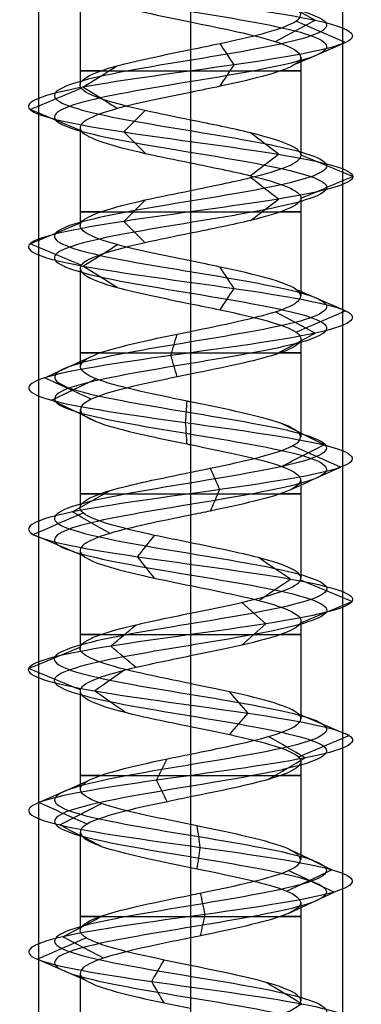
# Model space of a CAD drawing. Header units: millimetres. Extents: x -646 to 654, y -203 to 198.
# Tile 497 of 656: x -79.2 to -73.57, y 106.33 to 122.53. Entities that reach past the tile are written whole.
import ezdxf

# ---------------------------------------------------------------- set-up
doc = ezdxf.new("R2010")
doc.units = ezdxf.units.MM
doc.layers.add('Default', color=7, linetype='Continuous', true_color=0x000000)

msp = doc.modelspace()

# ---------------------------------------------------------------- linework, layer by layer
at = {"layer": 'Default', "color": 9, "true_color": 0xbebcba}
for p, q in [((-78.2, 123.07, 881.322), (-78.2, 121.456, 881.322)), ((-76.384, 122.49, 879.503), (-76.384, 120.876, 879.511)), ((-74.568, 121.91, 881.322), (-74.568, 120.297, 881.322)), ((-78.2, 120.75, 881.322), (-78.2, 119.137, 881.322)), ((-76.384, 120.172, 879.511), (-76.384, 118.559, 879.507)), ((-74.568, 119.593, 881.322), (-74.568, 117.98, 881.322)), ((-78.2, 118.434, 881.322), (-78.2, 116.82, 881.322)), ((-76.384, 117.854, 879.507), (-76.384, 116.24, 879.502)), ((-74.568, 117.276, 881.322), (-74.568, 115.66, 881.322)), ((-78.2, 116.116, 881.322), (-78.2, 114.5, 881.322)), ((-76.384, 115.536, 879.502), (-76.384, 113.922, 879.509)), ((-74.568, 114.955, 881.322), (-74.568, 113.343, 881.322)), ((-78.2, 113.796, 881.322), (-78.2, 112.183, 881.322)), ((-76.384, 113.217, 879.509), (-76.384, 111.604, 879.51)), ((-74.568, 112.638, 881.322), (-74.568, 111.026, 881.322)), ((-78.2, 111.479, 881.322), (-78.2, 109.865, 881.322)), ((-76.384, 110.9, 879.51), (-76.384, 109.286, 879.502)), ((-74.568, 110.321, 881.322), (-74.568, 108.706, 881.322)), ((-78.2, 109.162, 881.322), (-78.2, 107.546, 881.322)), ((-76.384, 108.582, 879.502), (-76.384, 106.967, 879.507)), ((-74.568, 108.001, 881.322), (-74.568, 106.388, 881.322)), ((-78.2, 106.842, 881.322), (-78.2, 105.228, 881.322))]:
    msp.add_line(p, q, dxfattribs=at)
at = {"layer": 'Default', "color": 9, "true_color": 0xbebcba, "extrusion": (0, -1, 0)}
for centre, start, end in [((-76.384, 881.322, -121.683), 144.7021, 270), ((-76.384, 881.322, -121.683), 270, 35.2305), ((-76.384, 881.322, -119.365), 144.6749, 270), ((-76.384, 881.322, -119.365), 270, 35.3467), ((-76.384, 881.322, -117.047), 144.755, 270), ((-76.384, 881.322, -117.047), 270, 35.4895), ((-76.384, 881.322, -114.729), 144.5029, 270), ((-76.384, 881.322, -114.729), 270, 35.2736), ((-76.384, 881.322, -112.411), 144.7143, 270), ((-76.384, 881.322, -112.411), 270, 35.2522), ((-76.384, 881.322, -110.093), 144.7115, 270), ((-76.384, 881.322, -110.093), 270, 35.4933), ((-76.384, 881.322, -107.774), 144.5221, 270), ((-76.384, 881.322, -107.774), 270, 35.342)]:
    msp.add_arc(centre, 1.816, start, end, dxfattribs=at)
at = {"layer": 'Default', "color": 9, "true_color": 0xbebcba}
for points, degree in [([(-76.384, 139.246, 879.083), (-75.64, 139.123, 879.083), (-74.165, 138.878, 879.883), (-73.97, 138.51, 882.41), (-75.987, 138.143, 883.938), (-78.365, 137.775, 883.077), (-78.934, 137.407, 880.611), (-77.172, 137.039, 878.796), (-74.69, 136.672, 879.289), (-73.757, 136.304, 881.641), (-75.226, 135.936, 883.702), (-77.754, 135.568, 883.587), (-79.03, 135.2, 881.402), (-77.888, 134.833, 879.144), (-75.372, 134.465, 878.877), (-73.781, 134.097, 880.845), (-74.57, 133.729, 883.249), (-77.018, 133.361, 883.892), (-78.886, 132.994, 882.186), (-78.468, 132.626, 879.69), (-76.145, 132.258, 878.687), (-74.041, 131.89, 880.092), (-74.079, 131.523, 882.622), (-76.225, 131.155, 883.964), (-78.516, 130.787, 882.891), (-78.859, 130.419, 880.384), (-76.94, 130.051, 878.735), (-74.513, 129.684, 879.451), (-73.797, 129.316, 881.878), (-75.446, 128.948, 883.797), (-77.953, 128.58, 883.454), (-79.026, 128.212, 881.162), (-77.684, 127.845, 879.017), (-75.154, 127.477, 878.979), (-73.749, 127.109, 881.083), (-74.752, 126.741, 883.406), (-77.248, 126.374, 883.824), (-78.954, 126.006, 881.956), (-78.311, 125.638, 879.508), (-75.907, 125.27, 878.719), (-73.939, 124.902, 880.309), (-74.206, 124.535, 882.826), (-76.464, 124.167, 883.968), (-78.649, 123.799, 882.691), (-78.764, 123.431, 880.164), (-76.703, 123.064, 878.695), (-74.351, 122.696, 879.628), (-73.858, 122.328, 882.11), (-75.674, 121.96, 883.872), (-78.139, 121.592, 883.303), (-79.001, 121.225, 880.924), (-77.471, 120.857, 878.909), (-74.947, 120.489, 879.1), (-73.738, 120.121, 881.322), (-74.947, 119.753, 883.545), (-77.471, 119.386, 883.736), (-79.001, 119.018, 881.72), (-78.139, 118.65, 879.341), (-75.674, 118.282, 878.773), (-73.858, 117.915, 880.535), (-74.351, 117.547, 883.017), (-76.703, 117.179, 883.949), (-78.764, 116.811, 882.481), (-78.649, 116.443, 879.953), (-76.464, 116.076, 878.677), (-74.206, 115.708, 879.819), (-73.939, 115.34, 882.335), (-75.907, 114.972, 883.925), (-78.311, 114.604, 883.136), (-78.954, 114.237, 880.689), (-77.248, 113.869, 878.82), (-74.752, 113.501, 879.239), (-73.749, 113.133, 881.562), (-75.154, 112.766, 883.666), (-77.684, 112.398, 883.627), (-79.026, 112.03, 881.482), (-77.953, 111.662, 879.191), (-75.446, 111.294, 878.848), (-73.797, 110.927, 880.767), (-74.513, 110.559, 883.194), (-76.94, 110.191, 883.91), (-78.859, 109.823, 882.261), (-78.516, 109.455, 879.754), (-76.225, 109.088, 878.681), (-74.079, 108.72, 880.022), (-74.041, 108.352, 882.552), (-76.145, 107.984, 883.958), (-78.468, 107.617, 882.954), (-78.886, 107.249, 880.459), (-77.018, 106.881, 878.753), (-74.57, 106.513, 879.395), (-73.781, 106.145, 881.799), (-75.372, 105.778, 883.767), (-77.888, 105.41, 883.5), (-79.03, 105.042, 881.242), (-77.754, 104.674, 879.057), (-75.226, 104.307, 878.943), (-73.757, 103.939, 881.003), (-74.69, 103.571, 883.355), (-77.172, 103.203, 883.849), (-78.934, 102.835, 882.033), (-78.365, 102.468, 879.567), (-75.987, 102.1, 878.706), (-73.97, 101.732, 880.235), (-74.165, 101.364, 882.762), (-75.64, 101.119, 883.562), (-76.384, 100.996, 883.562)], 3), ([(-76.384, 139.069, 878.656), (-75.499, 138.947, 878.656), (-73.742, 138.702, 879.609), (-73.51, 138.334, 882.616), (-75.911, 137.966, 884.436), (-78.742, 137.598, 883.412), (-79.419, 137.231, 880.476), (-77.321, 136.863, 878.315), (-74.368, 136.495, 878.902), (-73.257, 136.127, 881.702), (-75.005, 135.759, 884.155), (-78.014, 135.392, 884.018), (-79.533, 135.024, 881.417), (-78.174, 134.656, 878.73), (-75.179, 134.288, 878.412), (-73.286, 133.92, 880.754), (-74.225, 133.553, 883.616), (-77.138, 133.185, 884.381), (-79.362, 132.817, 882.35), (-78.864, 132.449, 879.379), (-76.099, 132.082, 878.185), (-73.595, 131.714, 879.858), (-73.64, 131.346, 882.87), (-76.194, 130.978, 884.467), (-78.922, 130.61, 883.189), (-79.33, 130.243, 880.205), (-77.046, 129.875, 878.242), (-74.157, 129.507, 879.095), (-73.304, 129.139, 881.983), (-75.267, 128.771, 884.268), (-78.251, 128.404, 883.86), (-79.529, 128.036, 881.132), (-77.932, 127.668, 878.578), (-74.92, 127.3, 878.533), (-73.247, 126.933, 881.037), (-74.442, 126.565, 883.802), (-77.412, 126.197, 884.3), (-79.443, 125.829, 882.076), (-78.678, 125.461, 879.163), (-75.817, 125.094, 878.224), (-73.474, 124.726, 880.117), (-73.792, 124.358, 883.112), (-76.48, 123.99, 884.471), (-79.08, 123.623, 882.952), (-79.217, 123.255, 879.943), (-76.764, 122.887, 878.195), (-73.964, 122.519, 879.305), (-73.377, 122.151, 882.259), (-75.538, 121.784, 884.357), (-78.473, 121.416, 883.68), (-79.499, 121.048, 880.848), (-77.677, 120.68, 878.45), (-74.674, 120.312, 878.677), (-73.234, 119.945, 881.322), (-74.674, 119.577, 883.968), (-77.677, 119.209, 884.195), (-79.499, 118.841, 881.796), (-78.473, 118.474, 878.964), (-75.538, 118.106, 878.288), (-73.377, 117.738, 880.385), (-73.964, 117.37, 883.339), (-76.764, 117.002, 884.449), (-79.217, 116.635, 882.701), (-79.08, 116.267, 879.693), (-76.48, 115.899, 878.173), (-73.792, 115.531, 879.533), (-73.474, 115.163, 882.528), (-75.817, 114.796, 884.421), (-78.678, 114.428, 883.481), (-79.443, 114.06, 880.568), (-77.412, 113.692, 878.344), (-74.442, 113.325, 878.842), (-73.247, 112.957, 881.607), (-74.92, 112.589, 884.112), (-77.932, 112.221, 884.066), (-79.529, 111.853, 881.512), (-78.251, 111.486, 878.785), (-75.267, 111.118, 878.377), (-73.304, 110.75, 880.661), (-74.157, 110.382, 883.55), (-77.046, 110.015, 884.402), (-79.33, 109.647, 882.439), (-78.922, 109.279, 879.455), (-76.194, 108.911, 878.178), (-73.64, 108.543, 879.775), (-73.595, 108.176, 882.786), (-76.099, 107.808, 884.459), (-78.864, 107.44, 883.265), (-79.362, 107.072, 880.295), (-77.138, 106.704, 878.264), (-74.225, 106.337, 879.028), (-73.286, 105.969, 881.89), (-75.179, 105.601, 884.233), (-78.174, 105.233, 883.915), (-79.533, 104.866, 881.227), (-78.014, 104.498, 878.626), (-75.005, 104.13, 878.49), (-73.257, 103.762, 880.942), (-74.368, 103.394, 883.742), (-77.321, 103.027, 884.33), (-79.419, 102.659, 882.168), (-78.742, 102.291, 879.233), (-75.911, 101.923, 878.209), (-73.51, 101.555, 880.028), (-73.742, 101.188, 883.035), (-75.499, 100.942, 883.988), (-76.384, 100.82, 883.988)], 3), ([(-76.384, 138.893, 879.083), (-75.64, 138.77, 879.083), (-74.165, 138.525, 879.883), (-73.97, 138.157, 882.409), (-75.987, 137.79, 883.938), (-78.365, 137.422, 883.077), (-78.934, 137.054, 880.611), (-77.172, 136.686, 878.796), (-74.69, 136.318, 879.289), (-73.757, 135.951, 881.641), (-75.226, 135.583, 883.702), (-77.753, 135.215, 883.587), (-79.03, 134.847, 881.402), (-77.888, 134.479, 879.144), (-75.372, 134.112, 878.877), (-73.781, 133.744, 880.845), (-74.57, 133.376, 883.249), (-77.018, 133.008, 883.892), (-78.886, 132.641, 882.186), (-78.468, 132.273, 879.69), (-76.145, 131.905, 878.687), (-74.041, 131.537, 880.092), (-74.079, 131.169, 882.622), (-76.225, 130.802, 883.964), (-78.516, 130.434, 882.891), (-78.859, 130.066, 880.384), (-76.94, 129.698, 878.735), (-74.513, 129.331, 879.451), (-73.797, 128.963, 881.878), (-75.446, 128.595, 883.797), (-77.953, 128.227, 883.454), (-79.026, 127.859, 881.162), (-77.684, 127.492, 879.017), (-75.154, 127.124, 878.979), (-73.749, 126.756, 881.083), (-74.752, 126.388, 883.405), (-77.248, 126.02, 883.824), (-78.954, 125.653, 881.956), (-78.311, 125.285, 879.508), (-75.907, 124.917, 878.719), (-73.939, 124.549, 880.309), (-74.206, 124.182, 882.826), (-76.464, 123.814, 883.968), (-78.649, 123.446, 882.691), (-78.764, 123.078, 880.164), (-76.703, 122.71, 878.695), (-74.351, 122.343, 879.628), (-73.858, 121.975, 882.11), (-75.674, 121.607, 883.872), (-78.139, 121.239, 883.303), (-79.001, 120.871, 880.924), (-77.471, 120.504, 878.909), (-74.947, 120.136, 879.1), (-73.738, 119.768, 881.322), (-74.947, 119.4, 883.545), (-77.471, 119.033, 883.736), (-79.001, 118.665, 881.72), (-78.139, 118.297, 879.341), (-75.674, 117.929, 878.773), (-73.858, 117.561, 880.535), (-74.351, 117.194, 883.017), (-76.703, 116.826, 883.949), (-78.764, 116.458, 882.481), (-78.649, 116.09, 879.953), (-76.464, 115.722, 878.677), (-74.206, 115.355, 879.819), (-73.939, 114.987, 882.335), (-75.907, 114.619, 883.925), (-78.311, 114.251, 883.136), (-78.954, 113.884, 880.689), (-77.248, 113.516, 878.82), (-74.752, 113.148, 879.239), (-73.749, 112.78, 881.562), (-75.154, 112.412, 883.666), (-77.684, 112.045, 883.627), (-79.026, 111.677, 881.482), (-77.953, 111.309, 879.191), (-75.446, 110.941, 878.848), (-73.797, 110.574, 880.767), (-74.513, 110.206, 883.194), (-76.94, 109.838, 883.91), (-78.859, 109.47, 882.261), (-78.516, 109.102, 879.754), (-76.225, 108.735, 878.681), (-74.079, 108.367, 880.022), (-74.041, 107.999, 882.552), (-76.145, 107.631, 883.958), (-78.468, 107.263, 882.954), (-78.886, 106.896, 880.459), (-77.018, 106.528, 878.753), (-74.57, 106.16, 879.395), (-73.781, 105.792, 881.799), (-75.372, 105.425, 883.767), (-77.888, 105.057, 883.5), (-79.03, 104.689, 881.242), (-77.753, 104.321, 879.057), (-75.226, 103.953, 878.943), (-73.757, 103.586, 881.003), (-74.69, 103.218, 883.355), (-77.172, 102.85, 883.849), (-78.934, 102.482, 882.033), (-78.365, 102.114, 879.567), (-75.987, 101.747, 878.706), (-73.97, 101.379, 880.235), (-74.165, 101.011, 882.762), (-75.64, 100.766, 883.562), (-76.384, 100.643, 883.562)], 3), ([(-76.384, 123.649, 883.138), (-76.384, 122.842, 883.138), (-76.384, 122.035, 883.138)], 2), ([(-74.333, 122.519, 879.613), (-74.551, 122.637, 879.794), (-74.769, 122.754, 879.976), (-74.988, 122.871, 880.158)], 3), ([(-74.987, 122.167, 880.158), (-74.769, 122.284, 879.976), (-74.551, 122.402, 879.794), (-74.333, 122.519, 879.613)], 3), ([(-73.835, 122.151, 882.117), (-74.106, 122.269, 882.032), (-74.377, 122.386, 881.948), (-74.648, 122.504, 881.863)], 3), ([(-75.667, 121.784, 883.894), (-75.743, 121.901, 883.621), (-75.82, 122.018, 883.348), (-75.896, 122.136, 883.075)], 3), ([(-74.648, 121.799, 881.863), (-74.377, 121.917, 881.948), (-74.106, 122.034, 882.032), (-73.835, 122.151, 882.117)], 3), ([(-78.155, 121.416, 883.321), (-77.967, 121.533, 883.109), (-77.779, 121.65, 882.896), (-77.591, 121.768, 882.684)], 3), ([(-75.896, 121.432, 883.075), (-75.82, 121.549, 883.348), (-75.743, 121.666, 883.621), (-75.667, 121.784, 883.894)], 3), ([(-79.024, 121.048, 880.92), (-78.744, 121.165, 880.963), (-78.464, 121.282, 881.006), (-78.184, 121.4, 881.048)], 3), ([(-77.591, 121.064, 882.684), (-77.779, 121.181, 882.897), (-77.967, 121.299, 883.109), (-78.155, 121.416, 883.321)], 3), ([(-76.384, 121.331, 883.138), (-76.384, 120.524, 883.138), (-76.384, 119.717, 883.138)], 2), ([(-78.184, 120.696, 881.048), (-78.464, 120.814, 881.006), (-78.744, 120.931, 880.963), (-79.024, 121.048, 880.92)], 3), ([(-77.48, 120.68, 878.887), (-77.364, 120.797, 879.146), (-77.248, 120.915, 879.404), (-77.131, 121.032, 879.662)], 3), ([(-77.131, 120.329, 879.662), (-77.248, 120.446, 879.404), (-77.364, 120.563, 879.146), (-77.48, 120.68, 878.887)], 3), ([(-74.935, 120.312, 879.08), (-75.088, 120.43, 879.318), (-75.242, 120.547, 879.556), (-75.396, 120.664, 879.793)], 3), ([(-75.396, 119.961, 879.793), (-75.242, 120.078, 879.556), (-75.088, 120.195, 879.318), (-74.935, 120.312, 879.08)], 3), ([(-73.714, 119.945, 881.322), (-73.997, 120.062, 881.322), (-74.28, 120.179, 881.322), (-74.564, 120.296, 881.322)], 3), ([(-74.935, 119.577, 883.565), (-75.088, 119.694, 883.327), (-75.242, 119.811, 883.089), (-75.396, 119.928, 882.851)], 3), ([(-74.564, 119.593, 881.322), (-74.28, 119.71, 881.322), (-73.997, 119.828, 881.322), (-73.714, 119.945, 881.322)], 3), ([(-77.48, 119.209, 883.757), (-77.364, 119.326, 883.499), (-77.248, 119.443, 883.241), (-77.132, 119.56, 882.982)], 3), ([(-75.396, 119.226, 882.851), (-75.242, 119.343, 883.089), (-75.088, 119.46, 883.327), (-74.935, 119.577, 883.565)], 3), ([(-79.024, 118.841, 881.724), (-78.744, 118.959, 881.681), (-78.463, 119.076, 881.639), (-78.182, 119.193, 881.596)], 3), ([(-77.132, 118.858, 882.982), (-77.248, 118.975, 883.241), (-77.364, 119.092, 883.499), (-77.48, 119.209, 883.757)], 3), ([(-76.384, 119.013, 883.138), (-76.384, 118.206, 883.138), (-76.384, 117.399, 883.138)], 2), ([(-78.183, 118.49, 881.596), (-78.464, 118.607, 881.639), (-78.744, 118.724, 881.681), (-79.024, 118.841, 881.724)], 3), ([(-78.155, 118.474, 879.323), (-77.967, 118.591, 879.536), (-77.778, 118.708, 879.749), (-77.59, 118.826, 879.961)], 3), ([(-77.591, 118.122, 879.961), (-77.779, 118.239, 879.748), (-77.967, 118.356, 879.536), (-78.155, 118.474, 879.323)], 3), ([(-75.667, 118.106, 878.75), (-75.744, 118.223, 879.023), (-75.82, 118.341, 879.297), (-75.896, 118.458, 879.57)], 3), ([(-75.896, 117.754, 879.57), (-75.82, 117.871, 879.297), (-75.744, 117.988, 879.024), (-75.667, 118.106, 878.75)], 3), ([(-73.835, 117.738, 880.528), (-74.106, 117.855, 880.612), (-74.377, 117.973, 880.697), (-74.648, 118.09, 880.781)], 3), ([(-74.333, 117.37, 883.032), (-74.551, 117.488, 882.85), (-74.77, 117.605, 882.668), (-74.988, 117.723, 882.486)], 3), ([(-74.649, 117.386, 880.781), (-74.377, 117.503, 880.697), (-74.106, 117.621, 880.612), (-73.835, 117.738, 880.528)], 3), ([(-76.706, 117.002, 883.973), (-76.672, 117.12, 883.691), (-76.638, 117.238, 883.409), (-76.603, 117.355, 883.126)], 3), ([(-74.988, 117.018, 882.486), (-74.77, 117.135, 882.668), (-74.551, 117.253, 882.85), (-74.333, 117.37, 883.032)], 3), ([(-78.785, 116.635, 882.491), (-78.53, 116.752, 882.367), (-78.274, 116.87, 882.242), (-78.018, 116.987, 882.118)], 3), ([(-76.603, 116.65, 883.126), (-76.638, 116.767, 883.408), (-76.672, 116.885, 883.691), (-76.706, 117.002, 883.973)], 3), ([(-78.018, 116.282, 882.118), (-78.274, 116.399, 882.242), (-78.53, 116.517, 882.367), (-78.785, 116.635, 882.491)], 3), ([(-76.384, 116.695, 883.138), (-76.384, 115.888, 883.138), (-76.384, 115.081, 883.138)], 2), ([(-78.67, 116.267, 879.941), (-78.426, 116.384, 880.088), (-78.183, 116.502, 880.235), (-77.94, 116.619, 880.382)], 3), ([(-77.94, 115.914, 880.382), (-78.183, 116.032, 880.235), (-78.426, 116.149, 880.088), (-78.67, 116.267, 879.941)], 3), ([(-76.465, 115.899, 878.653), (-76.456, 116.017, 878.937), (-76.448, 116.134, 879.221), (-76.439, 116.252, 879.505)], 3), ([(-76.439, 115.546, 879.505), (-76.448, 115.664, 879.221), (-76.456, 115.782, 878.937), (-76.465, 115.899, 878.653)], 3), ([(-74.187, 115.531, 879.805), (-74.421, 115.649, 879.967), (-74.655, 115.766, 880.128), (-74.888, 115.884, 880.29)], 3), ([(-74.888, 115.179, 880.29), (-74.654, 115.296, 880.128), (-74.421, 115.414, 879.967), (-74.187, 115.531, 879.805)], 3), ([(-73.917, 115.163, 882.344), (-74.18, 115.281, 882.235), (-74.442, 115.398, 882.127), (-74.705, 115.516, 882.018)], 3), ([(-75.903, 114.796, 883.949), (-75.954, 114.913, 883.669), (-76.005, 115.031, 883.39), (-76.057, 115.148, 883.11)], 3), ([(-74.705, 114.811, 882.018), (-74.442, 114.929, 882.127), (-74.18, 115.046, 882.235), (-73.917, 115.163, 882.344)], 3), ([(-78.329, 114.428, 883.152), (-78.122, 114.545, 882.958), (-77.915, 114.663, 882.763), (-77.708, 114.78, 882.569)], 3), ([(-76.057, 114.443, 883.111), (-76.005, 114.561, 883.39), (-75.954, 114.678, 883.669), (-75.903, 114.796, 883.949)], 3), ([(-78.977, 114.06, 880.683), (-78.702, 114.177, 880.751), (-78.426, 114.295, 880.819), (-78.15, 114.412, 880.887)], 3), ([(-77.709, 114.076, 882.569), (-77.915, 114.193, 882.763), (-78.122, 114.311, 882.958), (-78.329, 114.428, 883.152)], 3), ([(-76.384, 114.377, 883.138), (-76.384, 113.57, 883.138), (-76.384, 112.763, 883.138)], 2), ([(-78.151, 113.708, 880.887), (-78.426, 113.825, 880.819), (-78.702, 113.943, 880.751), (-78.977, 114.06, 880.683)], 3), ([(-77.255, 113.692, 878.798), (-77.163, 113.81, 879.066), (-77.07, 113.927, 879.334), (-76.978, 114.044, 879.602)], 3), ([(-76.978, 113.341, 879.602), (-77.07, 113.458, 879.334), (-77.163, 113.575, 879.066), (-77.255, 113.692, 878.798)], 3), ([(-74.738, 113.325, 879.22), (-74.912, 113.442, 879.443), (-75.087, 113.559, 879.666), (-75.262, 113.676, 879.89)], 3), ([(-75.262, 112.973, 879.889), (-75.087, 113.09, 879.666), (-74.912, 113.207, 879.443), (-74.738, 113.325, 879.22)], 3), ([(-73.725, 112.957, 881.564), (-74.007, 113.074, 881.538), (-74.289, 113.191, 881.513), (-74.571, 113.308, 881.487)], 3), ([(-75.143, 112.589, 883.687), (-75.275, 112.706, 883.436), (-75.407, 112.823, 883.185), (-75.538, 112.94, 882.935)], 3), ([(-74.571, 112.605, 881.487), (-74.289, 112.723, 881.513), (-74.007, 112.84, 881.538), (-73.725, 112.957, 881.564)], 3), ([(-75.538, 112.238, 882.935), (-75.406, 112.355, 883.185), (-75.275, 112.472, 883.436), (-75.143, 112.589, 883.687)], 3), ([(-77.696, 112.221, 883.648), (-77.557, 112.338, 883.402), (-77.418, 112.455, 883.155), (-77.279, 112.572, 882.908)], 3), ([(-79.05, 111.853, 881.483), (-78.767, 111.971, 881.466), (-78.484, 112.088, 881.449), (-78.202, 112.205, 881.432)], 3), ([(-77.279, 111.87, 882.908), (-77.418, 111.987, 883.155), (-77.557, 112.104, 883.402), (-77.696, 112.221, 883.648)], 3), ([(-76.384, 112.059, 883.138), (-76.384, 111.252, 883.138), (-76.384, 110.445, 883.138)], 2), ([(-78.202, 111.502, 881.432), (-78.484, 111.619, 881.449), (-78.767, 111.736, 881.466), (-79.05, 111.853, 881.483)], 3), ([(-77.967, 111.486, 879.171), (-77.799, 111.603, 879.4), (-77.631, 111.72, 879.628), (-77.463, 111.837, 879.856)], 3), ([(-77.463, 111.134, 879.856), (-77.631, 111.251, 879.628), (-77.799, 111.368, 879.4), (-77.967, 111.486, 879.171)], 3), ([(-75.437, 111.118, 878.825), (-75.538, 111.235, 879.091), (-75.639, 111.352, 879.356), (-75.739, 111.47, 879.621)], 3), ([(-75.739, 110.766, 879.621), (-75.639, 110.883, 879.356), (-75.538, 111.001, 879.091), (-75.437, 111.118, 878.825)], 3), ([(-73.774, 110.75, 880.762), (-74.051, 110.867, 880.821), (-74.328, 110.985, 880.881), (-74.605, 111.102, 880.94)], 3), ([(-74.496, 110.382, 883.21), (-74.697, 110.5, 883.01), (-74.897, 110.617, 882.809), (-75.098, 110.734, 882.608)], 3), ([(-74.606, 110.398, 880.94), (-74.328, 110.515, 880.881), (-74.051, 110.633, 880.821), (-73.774, 110.75, 880.762)], 3), ([(-76.945, 110.015, 883.933), (-76.885, 110.132, 883.655), (-76.826, 110.249, 883.378), (-76.766, 110.367, 883.1)], 3), ([(-75.098, 110.03, 882.608), (-74.898, 110.148, 882.809), (-74.697, 110.265, 883.01), (-74.496, 110.382, 883.21)], 3), ([(-78.881, 109.647, 882.269), (-78.616, 109.764, 882.168), (-78.35, 109.882, 882.068), (-78.084, 109.999, 881.967)], 3), ([(-76.766, 109.662, 883.1), (-76.826, 109.78, 883.378), (-76.885, 109.897, 883.655), (-76.945, 110.015, 883.933)], 3), ([(-76.384, 109.74, 883.138), (-76.384, 108.933, 883.138), (-76.384, 108.126, 883.138)], 2), ([(-78.084, 109.294, 881.967), (-78.35, 109.412, 882.068), (-78.616, 109.529, 882.168), (-78.881, 109.647, 882.269)], 3), ([(-78.535, 109.279, 879.74), (-78.306, 109.396, 879.908), (-78.077, 109.514, 880.076), (-77.849, 109.631, 880.245)], 3), ([(-77.849, 108.926, 880.245), (-78.077, 109.044, 880.076), (-78.306, 109.161, 879.908), (-78.535, 109.279, 879.74)], 3), ([(-76.223, 108.911, 878.657), (-76.24, 109.029, 878.94), (-76.257, 109.146, 879.224), (-76.275, 109.264, 879.508)], 3), ([(-76.275, 108.559, 879.508), (-76.257, 108.676, 879.224), (-76.24, 108.794, 878.941), (-76.223, 108.911, 878.657)], 3), ([(-74.059, 108.543, 880.01), (-74.306, 108.661, 880.15), (-74.554, 108.778, 880.29), (-74.801, 108.896, 880.429)], 3), ([(-74.801, 108.191, 880.429), (-74.554, 108.308, 880.29), (-74.306, 108.426, 880.15), (-74.059, 108.543, 880.01)], 3), ([(-74.02, 108.176, 882.563), (-74.272, 108.293, 882.431), (-74.524, 108.411, 882.299), (-74.775, 108.528, 882.167)], 3), ([(-76.143, 107.808, 883.982), (-76.168, 107.925, 883.698), (-76.194, 108.043, 883.415), (-76.22, 108.161, 883.132)], 3), ([(-74.775, 107.823, 882.167), (-74.524, 107.94, 882.299), (-74.272, 108.058, 882.431), (-74.02, 108.176, 882.563)], 3), ([(-78.486, 107.44, 882.969), (-78.263, 107.558, 882.794), (-78.039, 107.675, 882.618), (-77.815, 107.793, 882.443)], 3), ([(-76.22, 107.455, 883.132), (-76.194, 107.573, 883.415), (-76.168, 107.69, 883.698), (-76.143, 107.808, 883.982)], 3), ([(-78.909, 107.072, 880.451), (-78.64, 107.19, 880.544), (-78.372, 107.307, 880.636), (-78.104, 107.424, 880.729)], 3), ([(-77.815, 107.087, 882.443), (-78.039, 107.205, 882.618), (-78.263, 107.322, 882.794), (-78.486, 107.44, 882.969)], 3), ([(-76.384, 107.422, 883.138), (-76.384, 106.615, 883.138), (-76.384, 105.808, 883.138)], 2), ([(-78.103, 106.72, 880.729), (-78.371, 106.837, 880.637), (-78.64, 106.955, 880.544), (-78.909, 107.072, 880.451)], 3), ([(-77.023, 106.704, 878.73), (-76.955, 106.822, 879.005), (-76.888, 106.939, 879.281), (-76.82, 107.056, 879.556)], 3), ([(-76.82, 106.352, 879.557), (-76.887, 106.47, 879.281), (-76.955, 106.587, 879.005), (-77.023, 106.704, 878.73)], 3), ([(-74.554, 106.337, 879.378), (-74.749, 106.454, 879.585), (-74.943, 106.572, 879.792), (-75.138, 106.689, 879.998)], 3), ([(-75.138, 105.985, 879.998), (-74.943, 106.102, 879.791), (-74.749, 106.219, 879.585), (-74.554, 106.337, 879.378)], 3)]:
    msp.add_open_spline(points, degree=degree, dxfattribs=at)
at = {"layer": 'Default'}
for points in [[(-78.884, 134.34, 881.322), (-78.884, 111.84, 881.322), (-78.884, 89.34, 881.322)], [(-76.384, 134.34, 883.822), (-76.384, 111.84, 883.822), (-76.384, 89.34, 883.822)], [(-76.384, 134.34, 878.822), (-76.384, 111.84, 878.822), (-76.384, 89.34, 878.822)], [(-73.884, 134.34, 881.322), (-73.884, 111.84, 881.322), (-73.884, 89.34, 881.322)]]:
    msp.add_open_spline(points, degree=2, dxfattribs=at)
at = {"layer": 'Default', "color": 9, "true_color": 0xbebcba}
for points, knots in [([(-76.384, 123.649, 883.138), (-76.403, 123.646, 883.138), (-77.022, 123.519, 883.13), (-78.221, 123.27, 882.43), (-78.314, 122.903, 880.381), (-77.132, 122.642, 879.539), (-76.458, 122.505, 879.503), (-76.384, 122.49, 879.503)], [-16.737468, -16.737468, -16.737468, -16.737468, -16.657, -14.001537, -11.346073, -8.690609, -8.366026, -8.366026, -8.366026, -8.366026]), ([(-76.384, 122.035, 883.138), (-76.22, 122.069, 883.139), (-76.055, 122.102, 883.119), (-75.897, 122.136, 883.075), (-75.319, 122.258, 882.913), (-74.828, 122.381, 882.437), (-74.649, 122.503, 881.863), (-74.47, 122.626, 881.29), (-74.604, 122.749, 880.619), (-74.988, 122.871, 880.157), (-75.325, 122.979, 879.752), (-75.856, 123.086, 879.508), (-76.384, 123.194, 879.503)], [-15.63939, -15.63939, -15.63939, -15.63939, -14.986777, -14.986777, -14.986777, -12.500257, -12.500257, -12.500257, -10.013878, -10.013878, -10.013878, -7.832008, -7.832008, -7.832008, -7.832008]), ([(-76.384, 122.49, 879.503), (-75.856, 122.382, 879.508), (-74.721, 122.152, 880.03), (-74.337, 121.799, 881.961), (-75.453, 121.521, 883.043), (-76.22, 121.365, 883.139), (-76.384, 121.331, 883.138)], [-8.366026, -8.366026, -8.366026, -8.366026, -6.035145, -3.379681, -0.724217, 0, 0, 0, 0]), ([(-76.384, 120.876, 879.511), (-76.641, 120.928, 879.51), (-76.898, 120.98, 879.561), (-77.131, 121.032, 879.665), (-77.679, 121.155, 879.912), (-78.092, 121.278, 880.456), (-78.183, 121.4, 881.05), (-78.273, 121.523, 881.643), (-78.04, 121.645, 882.286), (-77.591, 121.768, 882.685), (-77.264, 121.857, 882.974), (-76.823, 121.946, 883.134), (-76.384, 122.035, 883.138)], [-7.800135, -7.800135, -7.800135, -7.800135, -6.744518, -6.744518, -6.744518, -4.258999, -4.258999, -4.258999, -1.773551, -1.773551, -1.773551, 0, 0, 0, 0]), ([(-76.384, 121.331, 883.138), (-76.823, 121.242, 883.134), (-77.871, 121.03, 882.753), (-78.506, 120.696, 881.001), (-77.503, 120.399, 879.68), (-76.641, 120.224, 879.51), (-76.384, 120.172, 879.511)], [-16.6743, -16.6743, -16.6743, -16.6743, -14.752232, -12.106272, -9.460311, -8.336702, -8.336702, -8.336702, -8.336702]), ([(-76.384, 119.717, 883.138), (-76.036, 119.788, 883.137), (-75.687, 119.858, 883.04), (-75.397, 119.929, 882.852), (-74.892, 120.052, 882.526), (-74.565, 120.174, 881.925), (-74.565, 120.297, 881.324), (-74.565, 120.419, 880.724), (-74.892, 120.542, 880.123), (-75.397, 120.665, 879.797), (-75.687, 120.735, 879.609), (-76.036, 120.806, 879.512), (-76.384, 120.876, 879.511)], [-15.596644, -15.596644, -15.596644, -15.596644, -14.202599, -14.202599, -14.202599, -11.716491, -11.716491, -11.716491, -9.230365, -9.230365, -9.230365, -7.800135, -7.800135, -7.800135, -7.800135]), ([(-76.384, 120.172, 879.511), (-76.036, 120.101, 879.512), (-75.08, 119.908, 879.777), (-74.239, 119.593, 881.324), (-75.08, 119.277, 882.872), (-76.036, 119.084, 883.137), (-76.384, 119.013, 883.138)], [-8.336702, -8.336702, -8.336702, -8.336702, -6.814351, -4.168391, -1.52243, 0, 0, 0, 0]), ([(-76.384, 118.559, 879.507), (-76.823, 118.648, 879.512), (-77.264, 118.737, 879.672), (-77.59, 118.826, 879.962), (-78.04, 118.948, 880.36), (-78.272, 119.071, 881.003), (-78.182, 119.193, 881.598), (-78.092, 119.316, 882.192), (-77.678, 119.439, 882.736), (-77.13, 119.561, 882.983), (-76.898, 119.613, 883.088), (-76.641, 119.665, 883.139), (-76.384, 119.717, 883.138)], [-7.799216, -7.799216, -7.799216, -7.799216, -5.994064, -5.994064, -5.994064, -3.50751, -3.50751, -3.50751, -1.020957, -1.020957, -1.020957, 0, 0, 0, 0]), ([(-76.384, 119.013, 883.138), (-76.641, 118.961, 883.139), (-77.502, 118.786, 882.968), (-78.505, 118.489, 881.647), (-77.871, 118.155, 879.893), (-76.823, 117.943, 879.512), (-76.384, 117.854, 879.507)], [-16.700027, -16.700027, -16.700027, -16.700027, -15.575873, -12.926078, -10.276284, -8.352092, -8.352092, -8.352092, -8.352092]), ([(-76.384, 117.399, 883.138), (-75.856, 117.507, 883.134), (-75.325, 117.615, 882.89), (-74.987, 117.722, 882.485), (-74.602, 117.845, 882.024), (-74.469, 117.967, 881.354), (-74.648, 118.09, 880.781), (-74.826, 118.213, 880.207), (-75.317, 118.335, 879.731), (-75.896, 118.458, 879.57), (-76.054, 118.491, 879.526), (-76.219, 118.525, 879.506), (-76.384, 118.559, 879.507)], [-15.613516, -15.613516, -15.613516, -15.613516, -13.450016, -13.450016, -13.450016, -10.965036, -10.965036, -10.965036, -8.479929, -8.479929, -8.479929, -7.799216, -7.799216, -7.799216, -7.799216]), ([(-76.384, 117.854, 879.507), (-76.219, 117.821, 879.506), (-75.451, 117.665, 879.601), (-74.335, 117.386, 880.683), (-74.72, 117.033, 882.613), (-75.856, 116.803, 883.134), (-76.384, 116.695, 883.138)], [-8.352092, -8.352092, -8.352092, -8.352092, -7.626489, -4.976694, -2.3269, 0, 0, 0, 0]), ([(-76.384, 116.24, 879.502), (-76.403, 116.244, 879.502), (-76.421, 116.247, 879.502), (-76.439, 116.251, 879.503), (-77.04, 116.374, 879.521), (-77.63, 116.496, 879.866), (-77.941, 116.619, 880.38), (-78.251, 116.742, 880.894), (-78.282, 116.864, 881.577), (-78.019, 116.987, 882.117), (-77.756, 117.109, 882.657), (-77.199, 117.232, 883.054), (-76.602, 117.354, 883.126), (-76.53, 117.369, 883.135), (-76.457, 117.384, 883.139), (-76.384, 117.399, 883.138)], [-7.821874, -7.821874, -7.821874, -7.821874, -7.745852, -7.745852, -7.745852, -5.260587, -5.260587, -5.260587, -2.774999, -2.774999, -2.774999, -0.288897, -0.288897, -0.288897, 0, 0, 0, 0]), ([(-76.384, 116.695, 883.138), (-76.457, 116.68, 883.139), (-77.131, 116.543, 883.102), (-78.313, 116.283, 882.26), (-78.22, 115.915, 880.211), (-77.022, 115.666, 879.51), (-76.403, 115.539, 879.502), (-76.384, 115.536, 879.502)], [-16.732463, -16.732463, -16.732463, -16.732463, -16.410685, -13.756016, -11.101346, -8.446676, -8.365482, -8.365482, -8.365482, -8.365482]), ([(-76.384, 115.081, 883.138), (-76.275, 115.103, 883.139), (-76.165, 115.125, 883.13), (-76.058, 115.148, 883.11), (-75.467, 115.27, 883.002), (-74.935, 115.393, 882.572), (-74.705, 115.516, 882.017), (-74.475, 115.638, 881.462), (-74.547, 115.761, 880.782), (-74.888, 115.883, 880.288), (-75.219, 116.002, 879.808), (-75.802, 116.121, 879.504), (-76.384, 116.24, 879.502)], [-15.637448, -15.637448, -15.637448, -15.637448, -15.20352, -15.20352, -15.20352, -12.717212, -12.717212, -12.717212, -10.231282, -10.231282, -10.231282, -7.821874, -7.821874, -7.821874, -7.821874]), ([(-76.384, 115.536, 879.502), (-75.802, 115.417, 879.504), (-74.617, 115.175, 880.123), (-74.403, 114.811, 882.142), (-75.564, 114.544, 883.08), (-76.275, 114.399, 883.139), (-76.384, 114.377, 883.138)], [-8.365482, -8.365482, -8.365482, -8.365482, -5.792006, -3.137337, -0.482667, 0, 0, 0, 0]), ([(-76.384, 113.922, 879.509), (-76.586, 113.962, 879.507), (-76.788, 114.003, 879.538), (-76.978, 114.044, 879.604), (-77.546, 114.167, 879.799), (-78.007, 114.29, 880.304), (-78.15, 114.412, 880.887), (-78.294, 114.535, 881.47), (-78.121, 114.657, 882.131), (-77.709, 114.78, 882.568), (-77.372, 114.88, 882.926), (-76.877, 114.98, 883.133), (-76.384, 115.081, 883.138)], [-7.807043, -7.807043, -7.807043, -7.807043, -6.976358, -6.976358, -6.976358, -4.491104, -4.491104, -4.491104, -2.005998, -2.005998, -2.005998, 0, 0, 0, 0]), ([(-76.384, 114.377, 883.138), (-76.877, 114.276, 883.133), (-77.979, 114.053, 882.672), (-78.468, 113.708, 880.809), (-77.391, 113.422, 879.631), (-76.586, 113.258, 879.507), (-76.384, 113.217, 879.509)], [-16.686845, -16.686845, -16.686845, -16.686845, -14.522661, -11.874883, -9.227105, -8.342327, -8.342327, -8.342327, -8.342327]), ([(-76.384, 112.763, 883.138), (-76.091, 112.822, 883.138), (-75.797, 112.882, 883.071), (-75.539, 112.941, 882.935), (-75.007, 113.064, 882.656), (-74.627, 113.186, 882.087), (-74.573, 113.309, 881.489), (-74.519, 113.431, 880.89), (-74.79, 113.554, 880.262), (-75.263, 113.677, 879.892), (-75.578, 113.758, 879.645), (-75.982, 113.84, 879.512), (-76.384, 113.922, 879.509)], [-15.604917, -15.604917, -15.604917, -15.604917, -14.435106, -14.435106, -14.435106, -11.948704, -11.948704, -11.948704, -9.462258, -9.462258, -9.462258, -7.807043, -7.807043, -7.807043, -7.807043]), ([(-76.384, 113.217, 879.509), (-75.982, 113.136, 879.512), (-74.971, 112.932, 879.844), (-74.248, 112.605, 881.518), (-75.192, 112.3, 882.932), (-76.091, 112.118, 883.138), (-76.384, 112.059, 883.138)], [-8.342327, -8.342327, -8.342327, -8.342327, -6.579327, -3.931549, -1.283771, 0, 0, 0, 0]), ([(-76.384, 111.604, 879.51), (-76.769, 111.682, 879.512), (-77.155, 111.76, 879.632), (-77.462, 111.838, 879.859), (-77.946, 111.96, 880.215), (-78.236, 112.083, 880.834), (-78.2, 112.206, 881.434), (-78.164, 112.328, 882.034), (-77.801, 112.451, 882.614), (-77.278, 112.573, 882.909), (-77.008, 112.636, 883.061), (-76.696, 112.7, 883.138), (-76.384, 112.763, 883.138)], [-7.797326, -7.797326, -7.797326, -7.797326, -6.217085, -6.217085, -6.217085, -3.730727, -3.730727, -3.730727, -1.244416, -1.244416, -1.244416, 0, 0, 0, 0]), ([(-76.384, 112.059, 883.138), (-76.696, 111.995, 883.138), (-77.614, 111.81, 882.913), (-78.526, 111.501, 881.454), (-77.762, 111.178, 879.821), (-76.769, 110.978, 879.512), (-76.384, 110.9, 879.51)], [-16.681719, -16.681719, -16.681719, -16.681719, -15.318312, -12.671297, -10.024281, -8.341619, -8.341619, -8.341619, -8.341619]), ([(-76.384, 110.445, 883.138), (-75.91, 110.541, 883.133), (-75.432, 110.638, 882.943), (-75.098, 110.734, 882.608), (-74.673, 110.857, 882.184), (-74.48, 110.98, 881.528), (-74.606, 111.102, 880.941), (-74.732, 111.225, 880.354), (-75.178, 111.347, 879.835), (-75.739, 111.47, 879.623), (-75.944, 111.515, 879.545), (-76.164, 111.559, 879.508), (-76.384, 111.604, 879.51)], [-15.601562, -15.601562, -15.601562, -15.601562, -13.67352, -13.67352, -13.67352, -11.188318, -11.188318, -11.188318, -8.70298, -8.70298, -8.70298, -7.797326, -7.797326, -7.797326, -7.797326]), ([(-76.384, 110.9, 879.51), (-76.164, 110.855, 879.508), (-75.34, 110.688, 879.647), (-74.286, 110.398, 880.872), (-74.826, 110.056, 882.7), (-75.91, 109.837, 883.133), (-76.384, 109.74, 883.138)], [-8.341619, -8.341619, -8.341619, -8.341619, -7.377266, -4.730251, -2.083235, 0, 0, 0, 0]), ([(-76.384, 109.286, 879.502), (-76.948, 109.401, 879.505), (-77.515, 109.516, 879.789), (-77.849, 109.631, 880.243), (-78.204, 109.754, 880.727), (-78.297, 109.876, 881.405), (-78.084, 109.999, 881.966), (-77.871, 110.121, 882.528), (-77.352, 110.244, 882.974), (-76.765, 110.367, 883.1), (-76.64, 110.393, 883.127), (-76.512, 110.419, 883.139), (-76.384, 110.445, 883.138)], [-7.812655, -7.812655, -7.812655, -7.812655, -5.479147, -5.479147, -5.479147, -2.993053, -2.993053, -2.993053, -0.506657, -0.506657, -0.506657, 0, 0, 0, 0]), ([(-76.384, 109.74, 883.138), (-76.512, 109.714, 883.139), (-77.242, 109.566, 883.069), (-78.39, 109.295, 882.082), (-78.118, 108.934, 880.091), (-76.948, 108.697, 879.505), (-76.384, 108.582, 879.502)], [-16.733472, -16.733472, -16.733472, -16.733472, -16.170327, -13.515497, -10.860667, -8.36821, -8.36821, -8.36821, -8.36821]), ([(-76.384, 108.126, 883.138), (-76.33, 108.138, 883.138), (-76.275, 108.149, 883.136), (-76.221, 108.16, 883.131), (-75.622, 108.282, 883.077), (-75.054, 108.405, 882.697), (-74.774, 108.528, 882.165), (-74.495, 108.65, 881.634), (-74.505, 108.773, 880.95), (-74.8, 108.895, 880.427), (-75.095, 109.018, 879.904), (-75.675, 109.141, 879.541), (-76.274, 109.263, 879.505), (-76.311, 109.271, 879.503), (-76.348, 109.278, 879.502), (-76.384, 109.286, 879.502)], [-15.637844, -15.637844, -15.637844, -15.637844, -15.421283, -15.421283, -15.421283, -12.935291, -12.935291, -12.935291, -10.449867, -10.449867, -10.449867, -7.964668, -7.964668, -7.964668, -7.812655, -7.812655, -7.812655, -7.812655]), ([(-76.384, 108.582, 879.502), (-76.348, 108.574, 879.502), (-75.71, 108.444, 879.519), (-74.515, 108.191, 880.266), (-74.485, 107.824, 882.317), (-75.674, 107.567, 883.112), (-76.33, 107.433, 883.138), (-76.384, 107.422, 883.138)], [-8.36821, -8.36821, -8.36821, -8.36821, -8.205837, -5.551007, -2.896178, -0.241348, 0, 0, 0, 0]), ([(-76.384, 106.967, 879.507), (-76.531, 106.997, 879.505), (-76.678, 107.027, 879.521), (-76.82, 107.057, 879.556), (-77.403, 107.179, 879.7), (-77.908, 107.302, 880.16), (-78.104, 107.424, 880.728), (-78.3, 107.547, 881.296), (-78.187, 107.669, 881.97), (-77.816, 107.792, 882.442), (-77.48, 107.903, 882.872), (-76.931, 108.015, 883.135), (-76.384, 108.126, 883.138)], [-7.818708, -7.818708, -7.818708, -7.818708, -7.213111, -7.213111, -7.213111, -4.728044, -4.728044, -4.728044, -2.243093, -2.243093, -2.243093, 0, 0, 0, 0]), ([(-76.384, 107.422, 883.138), (-76.931, 107.311, 883.135), (-78.084, 107.077, 882.582), (-78.413, 106.72, 880.621), (-77.28, 106.445, 879.587), (-76.531, 106.293, 879.505), (-76.384, 106.263, 879.507)], [-16.708333, -16.708333, -16.708333, -16.708333, -14.299639, -11.648583, -8.997526, -8.351683, -8.351683, -8.351683, -8.351683]), ([(-76.384, 105.808, 883.138), (-76.146, 105.857, 883.139), (-75.908, 105.905, 883.095), (-75.689, 105.953, 883.005), (-75.134, 106.076, 882.775), (-74.704, 106.198, 882.243), (-74.596, 106.321, 881.651), (-74.488, 106.444, 881.06), (-74.701, 106.566, 880.41), (-75.138, 106.689, 879.998), (-75.469, 106.781, 879.687), (-75.928, 106.874, 879.511), (-76.384, 106.967, 879.507)], [-15.618997, -15.618997, -15.618997, -15.618997, -14.672133, -14.672133, -14.672133, -12.185539, -12.185539, -12.185539, -9.698961, -9.698961, -9.698961, -7.818708, -7.818708, -7.818708, -7.818708])]:
    msp.add_open_spline(points, degree=3, knots=knots, dxfattribs=at)

doc.saveas('drawing.dxf')
